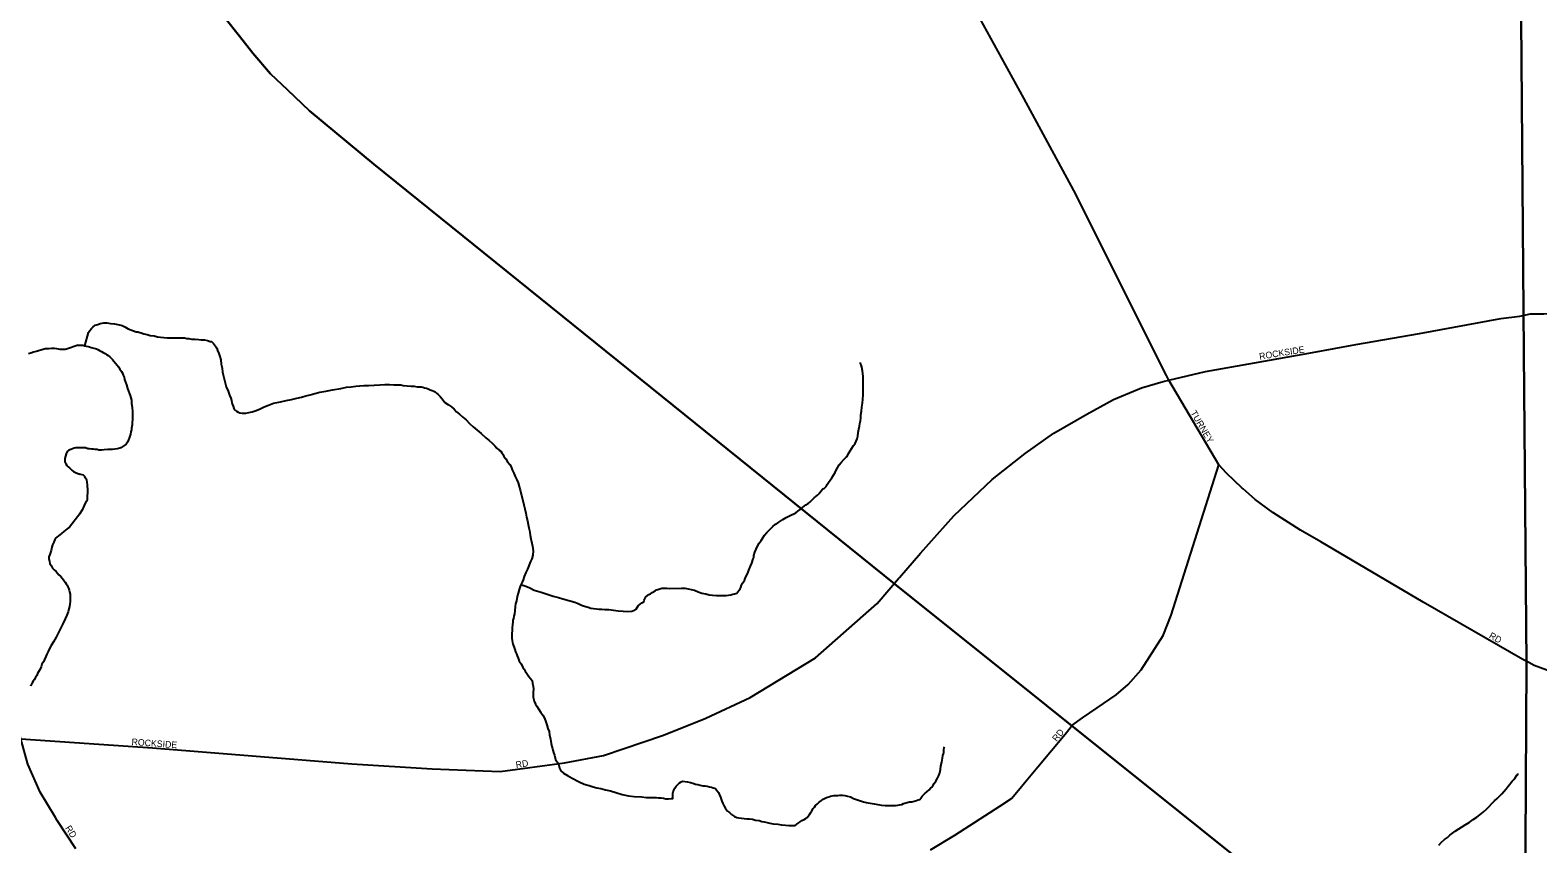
# Model space of a CAD drawing. Extents: x 2010165 to 2382125, y 1060529 to 1407316.
# Drawn here: x 2208326 to 2219834, y 1236646 to 1242862 of the extents above; entities that cross this region are included whole.
import ezdxf

# ---------------------------------------------------------------- set-up
doc = ezdxf.new("R2010")
doc.units = 0
for name, color, linetype in [('GM_X_City_Street', 7, 'Continuous'), ('GM_X_City_Street_Text', 7, 'Continuous'), ('GM_X_Corporation', 7, 'Continuous'), ('GM_X_Minor_River', 7, 'Continuous')]:
    doc.layers.add(name, color=color, linetype=linetype)

msp = doc.modelspace()

# ---------------------------------------------------------------- linework, layer by layer
at = {"layer": 'GM_X_City_Street'}
for points in [[(2217004, 1240214), (2216998, 1240224), (2216291, 1241637), (2215911, 1242341), (2215266, 1243515), (2214636, 1244598), (2214631, 1244609)], [(2217018, 1240187), (2217018, 1240187), (2217297, 1240253), (2217670, 1240321), (2218113, 1240398), (2218444, 1240461), (2218931, 1240545), (2219551, 1240660), (2219695, 1240678), (2219777, 1240695), (2219792, 1240695), (2219819, 1240695)], [(2219819, 1240695), (2219879, 1240694), (2220980, 1240714), (2221444, 1240719), (2222351, 1240730), (2224941, 1240757), (2226882, 1240743), (2227728, 1240764), (2227892, 1240759), (2227908, 1240761), (2227913, 1240762)], [(2214961, 1238680), (2215122, 1238866), (2215376, 1239152), (2215668, 1239428), (2215920, 1239627), (2216140, 1239783), (2216392, 1239928), (2216594, 1240039), (2216809, 1240130), (2216974, 1240178), (2217018, 1240187)], [(2217584, 1239357), (2217576, 1239364), (2217458, 1239477), (2217400, 1239541), (2217018, 1240187), (2217004, 1240214)], [(2216272, 1237543), (2216277, 1237549), (2216357, 1237608), (2216471, 1237684), (2216614, 1237785), (2216706, 1237864), (2216805, 1237976), (2216973, 1238238), (2217035, 1238394), (2217400, 1239541)], [(2219764, 1238031), (2219719, 1238054), (2218959, 1238492), (2218177, 1238954), (2218022, 1239041), (2217810, 1239176), (2217676, 1239277), (2217584, 1239357)], [(2207628, 1237496), (2208254, 1237449), (2209260, 1237380), (2210780, 1237257), (2211394, 1237219), (2211912, 1237199), (2212403, 1237266), (2212703, 1237320), (2213159, 1237475), (2213482, 1237606), (2213821, 1237764), (2214320, 1238067), (2214791, 1238482), (2214954, 1238672), (2214961, 1238680)], [(2221921, 1237470), (2221695, 1237508), (2220930, 1237615), (2220766, 1237656), (2220504, 1237750), (2219805, 1238009), (2219764, 1238031)], [(2208519, 1236846), (2208402, 1237040), (2208309, 1237255), (2208254, 1237449), (2208203, 1237649), (2208181, 1237772)], [(2215199, 1236600), (2215384, 1236711), (2215726, 1236933), (2215815, 1236992), (2215869, 1237056), (2215929, 1237126), (2216018, 1237233), (2216226, 1237485), (2216264, 1237533), (2216272, 1237543)], [(2208675, 1236608), (2208533, 1236823), (2208519, 1236846)]]:
    msp.add_lwpolyline(points, dxfattribs=at)
at = {"layer": 'GM_X_Corporation'}
for points in [[(2220282, 1248742), (2219671, 1248714), (2219678, 1247155), (2219687, 1246143), (2219693, 1244537), (2219726, 1240401), (2219746, 1238023), (2219728, 1234348)], [(2222466, 1234410), (2219731, 1234294), (2219728, 1234348), (2219746, 1238023), (2219726, 1240401), (2219693, 1244537), (2219687, 1246143), (2219678, 1247155), (2219671, 1248714), (2220282, 1248742)], [(2218417, 1235835), (2214923, 1238633), (2210948, 1241839), (2210458, 1242244), (2210290, 1242405), (2210161, 1242528), (2210026, 1242686), (2209923, 1242816), (2209815, 1242952), (2209743, 1243057), (2209677, 1243156), (2209608, 1243269), (2209523, 1243418), (2209359, 1243731), (2209283, 1243748), (2209180, 1243960), (2209043, 1243889), (2208884, 1244197), (2209043, 1244279), (2208633, 1245249), (2206399, 1245301)], [(2206399, 1245301), (2208633, 1245249), (2209043, 1244279), (2208884, 1244197), (2209043, 1243889), (2209180, 1243960), (2209283, 1243748), (2209359, 1243731), (2209523, 1243418), (2209608, 1243269), (2209677, 1243156), (2209743, 1243057), (2209815, 1242952), (2209923, 1242816), (2210026, 1242686), (2210161, 1242528), (2210290, 1242405), (2210458, 1242244), (2210948, 1241839), (2214923, 1238633), (2218417, 1235835)]]:
    msp.add_lwpolyline(points, dxfattribs=at)
at = {"layer": 'GM_X_Minor_River'}
for points in [[(2208742, 1240449), (2208770, 1240551), (2208780, 1240567), (2208794, 1240583), (2208804, 1240593), (2208823, 1240608), (2208841, 1240614), (2208861, 1240620), (2208875, 1240622), (2208889, 1240627), (2208912, 1240625), (2208938, 1240621), (2208970, 1240618), (2208996, 1240612), (2209028, 1240605), (2209049, 1240595), (2209073, 1240581), (2209136, 1240558), (2209148, 1240556), (2209162, 1240552), (2209174, 1240549), (2209194, 1240543), (2209218, 1240537), (2209242, 1240529), (2209273, 1240526), (2209297, 1240520), (2209321, 1240517), (2209345, 1240513), (2209371, 1240511), (2209393, 1240512), (2209415, 1240510), (2209438, 1240510), (2209460, 1240511), (2209474, 1240511), (2209488, 1240511), (2209504, 1240511), (2209522, 1240507), (2209538, 1240506), (2209558, 1240502), (2209586, 1240500), (2209614, 1240499), (2209631, 1240497), (2209641, 1240497), (2209657, 1240495), (2209679, 1240492), (2209699, 1240484), (2209711, 1240482), (2209725, 1240468), (2209740, 1240448), (2209750, 1240432), (2209756, 1240414), (2209765, 1240392), (2209773, 1240368), (2209780, 1240342), (2209784, 1240310), (2209791, 1240280), (2209795, 1240250), (2209821, 1240136), (2209838, 1240104), (2209848, 1240072), (2209857, 1240050), (2209863, 1240032), (2209865, 1240016), (2209867, 1240006), (2209874, 1239988), (2209880, 1239972), (2209886, 1239962), (2209901, 1239950), (2209913, 1239943), (2209925, 1239939), (2209945, 1239935), (2209971, 1239935), (2209995, 1239940), (2210021, 1239946), (2210051, 1239957), (2210081, 1239969), (2210111, 1239984), (2210145, 1239996), (2210183, 1240011), (2210237, 1240022), (2210279, 1240032), (2210321, 1240041), (2210361, 1240050), (2210397, 1240058), (2210431, 1240067), (2210463, 1240075), (2210499, 1240086), (2210537, 1240096), (2210583, 1240105), (2210633, 1240114), (2210697, 1240125), (2210739, 1240134), (2210777, 1240138), (2210811, 1240141), (2210841, 1240145), (2210873, 1240146), (2210909, 1240146), (2210952, 1240149)], [(2208692, 1240455), (2208604, 1240424), (2208594, 1240422), (2208576, 1240421), (2208554, 1240423), (2208530, 1240427), (2208512, 1240429), (2208488, 1240430), (2208468, 1240428), (2208444, 1240426), (2208414, 1240419), (2208382, 1240409), (2208352, 1240401), (2208330, 1240394), (2208312, 1240388)], [(2208692, 1240455), (2208711, 1240455), (2208728, 1240454), (2208740, 1240450), (2208754, 1240448), (2208768, 1240446), (2208778, 1240442), (2208792, 1240438), (2208832, 1240427), (2208843, 1240423), (2208855, 1240415), (2208869, 1240407), (2208883, 1240400), (2208897, 1240392), (2208909, 1240384), (2208922, 1240376), (2208934, 1240366), (2208944, 1240356), (2208954, 1240346), (2208964, 1240334), (2208977, 1240317), (2208989, 1240303), (2208999, 1240289), (2209010, 1240271), (2209022, 1240255), (2209030, 1240241), (2209036, 1240227), (2209043, 1240211), (2209047, 1240193), (2209053, 1240173), (2209062, 1240153), (2209068, 1240125), (2209077, 1240103), (2209083, 1240083), (2209089, 1240071), (2209094, 1240053), (2209098, 1240035), (2209100, 1240009), (2209105, 1239981), (2209107, 1239947), (2209108, 1239913), (2209106, 1239885), (2209105, 1239866), (2209103, 1239846), (2209101, 1239834), (2209099, 1239820), (2209098, 1239808), (2209094, 1239792), (2209092, 1239776), (2209086, 1239760), (2209081, 1239744), (2209077, 1239731), (2209069, 1239713), (2209059, 1239699), (2209019, 1239670), (2209009, 1239668), (2208991, 1239664), (2208953, 1239659), (2208919, 1239659), (2208891, 1239656), (2208869, 1239654), (2208851, 1239654), (2208837, 1239658), (2208823, 1239659), (2208809, 1239661), (2208795, 1239661), (2208779, 1239663), (2208767, 1239663), (2208748, 1239670), (2208730, 1239672), (2208699, 1239672)], [(2214117, 1239149), (2214137, 1239159), (2214155, 1239167), (2214170, 1239175), (2214184, 1239188), (2214202, 1239200), (2214222, 1239214), (2214246, 1239235), (2214264, 1239247), (2214276, 1239255), (2214285, 1239264), (2214301, 1239280), (2214311, 1239290), (2214323, 1239300), (2214335, 1239310), (2214347, 1239323), (2214361, 1239339), (2214376, 1239357), (2214390, 1239362), (2214402, 1239376), (2214408, 1239390), (2214420, 1239406), (2214431, 1239424), (2214445, 1239441), (2214457, 1239463), (2214469, 1239483), (2214478, 1239501), (2214488, 1239518), (2214502, 1239540), (2214516, 1239560), (2214537, 1239583), (2214551, 1239597), (2214561, 1239605), (2214573, 1239627), (2214610, 1239688), (2214622, 1239704), (2214631, 1239721), (2214637, 1239739), (2214643, 1239759), (2214646, 1239787), (2214652, 1239813), (2214656, 1239836), (2214659, 1239856), (2214663, 1239876), (2214665, 1239898), (2214666, 1239922), (2214670, 1239952), (2214673, 1239982), (2214679, 1240013), (2214682, 1240043), (2214684, 1240073), (2214684, 1240097), (2214685, 1240125), (2214685, 1240155), (2214684, 1240180), (2214684, 1240198), (2214684, 1240216), (2214681, 1240238), (2214679, 1240260), (2214675, 1240286), (2214668, 1240306), (2214664, 1240314), (2214664, 1240324)], [(2210952, 1240149), (2210994, 1240153), (2211032, 1240154), (2211068, 1240154), (2211102, 1240153), (2211134, 1240153), (2211154, 1240152), (2211172, 1240148), (2211235, 1240143), (2211257, 1240141), (2211279, 1240137), (2211299, 1240136), (2211313, 1240136), (2211323, 1240134), (2211335, 1240130), (2211350, 1240126), (2211364, 1240121), (2211380, 1240115), (2211394, 1240109), (2211408, 1240105), (2211418, 1240099), (2211428, 1240089), (2211441, 1240078), (2211455, 1240062), (2211471, 1240044), (2211492, 1240018), (2211520, 1240000), (2211541, 1239983), (2211561, 1239967), (2211581, 1239947), (2211604, 1239927), (2211628, 1239906), (2211653, 1239884), (2211679, 1239858), (2211708, 1239832), (2211738, 1239807), (2211767, 1239781), (2211804, 1239747), (2211830, 1239726), (2211852, 1239706), (2211873, 1239686), (2211889, 1239668), (2211905, 1239654), (2211918, 1239645), (2211926, 1239633), (2211934, 1239623), (2211942, 1239605), (2211957, 1239587), (2211969, 1239563), (2211986, 1239543), (2211996, 1239525), (2212004, 1239503), (2212017, 1239477), (2212027, 1239451), (2212040, 1239427), (2212050, 1239403), (2212059, 1239375), (2212067, 1239349), (2212095, 1239235), (2212102, 1239205), (2212108, 1239173), (2212115, 1239141), (2212121, 1239113), (2212126, 1239085), (2212132, 1239059), (2212136, 1239039), (2212139, 1239023), (2212143, 1239003), (2212147, 1238977), (2212154, 1238943), (2212160, 1238921), (2212165, 1238883), (2212162, 1238851), (2212154, 1238822), (2212144, 1238802), (2212121, 1238744), (2212109, 1238719), (2212096, 1238689), (2212088, 1238663), (2212081, 1238644), (2212073, 1238630), (2212065, 1238612), (2212057, 1238588), (2212050, 1238562), (2212042, 1238535), (2212037, 1238503), (2212031, 1238479), (2212027, 1238459), (2212024, 1238425), (2212022, 1238403), (2212018, 1238386), (2212015, 1238368), (2212011, 1238354), (2212009, 1238340), (2212007, 1238322), (2212006, 1238296), (2212004, 1238272), (2212003, 1238254), (2212003, 1238231), (2212003, 1238217), (2212005, 1238199)], [(2208699, 1239672), (2208679, 1239672), (2208671, 1239670), (2208661, 1239668), (2208649, 1239664), (2208637, 1239658), (2208621, 1239653), (2208607, 1239643), (2208601, 1239625), (2208595, 1239607), (2208591, 1239589), (2208590, 1239577), (2208590, 1239565), (2208598, 1239549), (2208606, 1239537), (2208616, 1239527), (2208627, 1239517), (2208637, 1239507), (2208647, 1239499), (2208657, 1239491), (2208671, 1239483), (2208701, 1239470)], [(2208704, 1239166), (2208728, 1239202), (2208734, 1239212), (2208741, 1239230), (2208749, 1239248), (2208759, 1239265), (2208763, 1239275), (2208764, 1239303), (2208766, 1239331), (2208766, 1239345), (2208766, 1239355), (2208763, 1239377), (2208763, 1239389), (2208761, 1239409), (2208758, 1239425), (2208748, 1239439), (2208742, 1239453), (2208732, 1239461), (2208701, 1239469)], [(2208704, 1239166), (2208627, 1239064), (2208607, 1239051), (2208583, 1239031), (2208565, 1239017), (2208551, 1239006), (2208520, 1238982), (2208514, 1238970), (2208506, 1238950), (2208496, 1238930), (2208490, 1238911), (2208485, 1238887), (2208477, 1238855), (2208469, 1238839), (2208468, 1238825), (2208472, 1238803), (2208476, 1238787), (2208486, 1238771), (2208497, 1238753), (2208509, 1238739), (2208523, 1238727), (2208533, 1238715), (2208545, 1238701), (2208556, 1238691), (2208572, 1238674), (2208586, 1238656), (2208594, 1238644), (2208601, 1238632), (2208609, 1238622), (2208613, 1238610), (2208619, 1238598), (2208623, 1238584), (2208627, 1238570), (2208630, 1238554), (2208630, 1238536), (2208630, 1238516), (2208630, 1238496), (2208629, 1238478), (2208625, 1238460), (2208621, 1238441), (2208616, 1238417), (2208606, 1238393), (2208592, 1238365), (2208575, 1238326), (2208561, 1238296), (2208543, 1238260), (2208524, 1238224), (2208504, 1238189), (2208487, 1238161), (2208473, 1238139), (2208463, 1238116), (2208454, 1238094), (2208428, 1238036), (2208416, 1238018), (2208409, 1237999), (2208401, 1237979), (2208389, 1237961), (2208381, 1237947), (2208376, 1237933), (2208366, 1237917), (2208356, 1237900), (2208348, 1237888), (2208342, 1237876), (2208330, 1237856), (2208327, 1237854), (2208327, 1237852)], [(2212072, 1238628), (2212109, 1238615), (2212139, 1238601), (2212172, 1238584), (2212226, 1238568), (2212271, 1238553), (2212317, 1238539), (2212358, 1238528), (2212392, 1238518), (2212483, 1238492), (2212509, 1238482), (2212533, 1238470), (2212557, 1238461), (2212586, 1238453), (2212604, 1238447), (2212626, 1238444), (2212648, 1238440), (2212666, 1238438), (2212688, 1238438), (2212712, 1238437), (2212743, 1238435), (2212777, 1238432), (2212815, 1238426), (2212853, 1238423), (2212885, 1238421), (2212918, 1238424), (2212931, 1238428), (2212941, 1238430), (2212951, 1238438), (2212967, 1238463), (2212981, 1238477), (2212995, 1238487), (2213009, 1238495), (2213013, 1238507), (2213026, 1238534), (2213048, 1238550), (2213060, 1238556), (2213074, 1238565), (2213096, 1238579), (2213106, 1238585), (2213116, 1238589), (2213132, 1238594), (2213148, 1238598), (2213160, 1238598), (2213172, 1238598), (2213186, 1238598), (2213206, 1238597), (2213298, 1238598), (2213324, 1238598), (2213348, 1238595), (2213371, 1238589), (2213397, 1238583), (2213425, 1238572), (2213453, 1238562), (2213482, 1238555), (2213508, 1238549), (2213534, 1238545), (2213564, 1238542), (2213584, 1238542), (2213600, 1238542), (2213612, 1238542), (2213622, 1238543), (2213639, 1238543), (2213655, 1238545), (2213673, 1238549), (2213689, 1238552), (2213703, 1238556), (2213719, 1238560), (2213728, 1238570), (2213736, 1238582), (2213744, 1238593), (2213750, 1238605), (2213756, 1238621), (2213763, 1238637), (2213771, 1238647), (2213777, 1238657), (2213783, 1238672), (2213793, 1238696), (2213804, 1238714), (2213812, 1238736), (2213824, 1238767), (2213833, 1238789), (2213845, 1238823), (2213849, 1238833), (2213850, 1238849), (2213858, 1238874), (2213868, 1238898), (2213879, 1238924), (2213891, 1238942), (2213905, 1238963), (2213919, 1238983), (2213932, 1239003), (2213948, 1239024), (2213986, 1239062), (2213995, 1239070), (2214015, 1239087), (2214033, 1239097), (2214049, 1239109), (2214071, 1239124), (2214095, 1239138), (2214117, 1239149)], [(2212005, 1238199), (2212008, 1238185), (2212010, 1238175), (2212025, 1238131), (2212031, 1238113), (2212037, 1238097), (2212043, 1238083), (2212050, 1238065), (2212058, 1238041), (2212073, 1238020), (2212085, 1237994), (2212097, 1237980), (2212104, 1237966), (2212116, 1237946), (2212132, 1237924), (2212145, 1237910), (2212157, 1237894), (2212159, 1237872), (2212166, 1237850), (2212168, 1237828), (2212164, 1237804), (2212165, 1237766), (2212172, 1237736), (2212184, 1237714), (2212194, 1237698), (2212207, 1237676), (2212223, 1237648), (2212238, 1237628), (2212248, 1237612), (2212258, 1237586), (2212269, 1237554), (2212277, 1237528), (2212286, 1237504), (2212290, 1237478), (2212297, 1237446), (2212303, 1237412), (2212308, 1237390), (2212312, 1237374), (2212314, 1237362), (2212321, 1237344), (2212327, 1237324), (2212335, 1237290), (2212358, 1237256), (2212365, 1237224), (2212377, 1237204), (2212397, 1237185), (2212428, 1237167), (2212464, 1237147), (2212517, 1237120), (2212555, 1237102), (2212592, 1237091), (2212622, 1237081), (2212652, 1237074), (2212682, 1237068), (2212717, 1237059), (2212755, 1237051), (2212795, 1237038), (2212844, 1237024), (2212892, 1237013), (2212936, 1237008), (2212991, 1237004), (2213031, 1237001), (2213065, 1236999), (2213089, 1237000), (2213107, 1237000), (2213123, 1236998), (2213142, 1236997), (2213160, 1236995), (2213178, 1236991), (2213198, 1236991), (2213218, 1236992), (2213230, 1236992), (2213230, 1237006), (2213231, 1237024), (2213231, 1237034), (2213233, 1237044), (2213239, 1237056), (2213247, 1237072), (2213257, 1237087), (2213270, 1237099), (2213282, 1237113), (2213294, 1237119), (2213304, 1237124), (2213344, 1237120), (2213365, 1237114), (2213385, 1237109), (2213405, 1237103), (2213423, 1237099), (2213441, 1237093), (2213459, 1237088), (2213477, 1237088), (2213493, 1237086), (2213510, 1237082), (2213526, 1237079), (2213540, 1237075), (2213550, 1237071), (2213560, 1237063), (2213570, 1237051), (2213579, 1237039), (2213585, 1237025), (2213595, 1237003)], [(2215297, 1237334), (2215299, 1237346), (2215300, 1237364), (2215302, 1237382), (2215306, 1237388)], [(2213595, 1237003), (2213606, 1236973), (2213614, 1236953), (2213622, 1236935), (2213633, 1236915), (2213649, 1236896), (2213663, 1236886), (2213678, 1236870), (2213702, 1236854), (2213720, 1236848), (2213734, 1236845), (2213755, 1236841), (2213775, 1236839), (2213797, 1236837), (2213817, 1236838), (2213839, 1236834), (2213863, 1236828), (2213889, 1236823), (2213910, 1236817), (2213928, 1236813), (2213950, 1236808), (2213972, 1236804), (2213996, 1236800), (2214032, 1236797), (2214061, 1236791), (2214091, 1236788), (2214117, 1236786), (2214139, 1236786), (2214151, 1236786), (2214165, 1236785), (2214189, 1236805), (2214203, 1236815), (2214217, 1236824), (2214233, 1236832), (2214247, 1236840), (2214256, 1236848), (2214274, 1236869), (2214282, 1236883), (2214292, 1236897), (2214302, 1236915), (2214313, 1236927), (2214321, 1236940), (2214335, 1236952), (2214347, 1236964), (2214365, 1236978), (2214379, 1236987), (2214393, 1236995), (2214405, 1236999), (2214423, 1237005), (2214435, 1237010), (2214447, 1237012), (2214459, 1237014), (2214475, 1237014), (2214491, 1237016), (2214507, 1237019), (2214525, 1237017), (2214545, 1237015), (2214565, 1237009), (2214587, 1237004), (2214610, 1236992), (2214640, 1236982), (2214664, 1236975), (2214686, 1236967), (2214708, 1236961), (2214737, 1236956), (2214767, 1236952), (2214797, 1236947), (2214825, 1236941), (2214853, 1236939), (2214878, 1236940), (2214900, 1236938), (2214930, 1236938), (2214948, 1236941), (2214962, 1236943), (2214978, 1236947), (2214992, 1236953), (2215038, 1236966), (2215056, 1236968), (2215074, 1236973), (2215090, 1236977), (2215104, 1236981), (2215116, 1236985), (2215124, 1236996), (2215135, 1237010), (2215153, 1237028), (2215171, 1237044), (2215187, 1237059), (2215199, 1237071), (2215209, 1237079), (2215216, 1237089), (2215226, 1237106), (2215238, 1237124), (2215252, 1237148), (2215261, 1237168), (2215269, 1237189), (2215275, 1237213), (2215278, 1237241), (2215284, 1237271), (2215289, 1237301), (2215293, 1237322), (2215297, 1237334)], [(2219077, 1236636), (2219099, 1236658), (2219121, 1236679), (2219143, 1236695), (2219163, 1236711), (2219182, 1236728), (2219202, 1236742), (2219280, 1236791), (2219310, 1236810), (2219341, 1236831), (2219369, 1236849), (2219391, 1236867), (2219417, 1236888), (2219441, 1236910), (2219462, 1236931), (2219482, 1236953), (2219504, 1236974), (2219522, 1236992), (2219543, 1237012), (2219559, 1237027), (2219573, 1237045), (2219591, 1237067), (2219606, 1237086), (2219620, 1237102), (2219628, 1237112), (2219638, 1237124), (2219650, 1237138), (2219660, 1237149), (2219673, 1237171), (2219679, 1237179), (2219685, 1237177)]]:
    msp.add_lwpolyline(points, dxfattribs=at)

# ---------------------------------------------------------------- texts
at = {"layer": 'GM_X_City_Street_Text'}
for s, rotation, p in [('ROCKSIDE', 9.1869, (2217711, 1240344)), ('TURNEY', 300.2581, (2217180, 1239939)), ('RD', 330.6494, (2219456, 1238222)), ('RD', 51.3366, (2216161, 1237423)), ('ROCKSIDE', 355.8574, (2209098, 1237401)), ('RD', 8.9803, (2212036, 1237224)), ('RD', 301.9968, (2208591, 1236767))]:
    msp.add_text(s, height=50, rotation=rotation, dxfattribs=at).set_placement(p)

doc.saveas('drawing.dxf')
